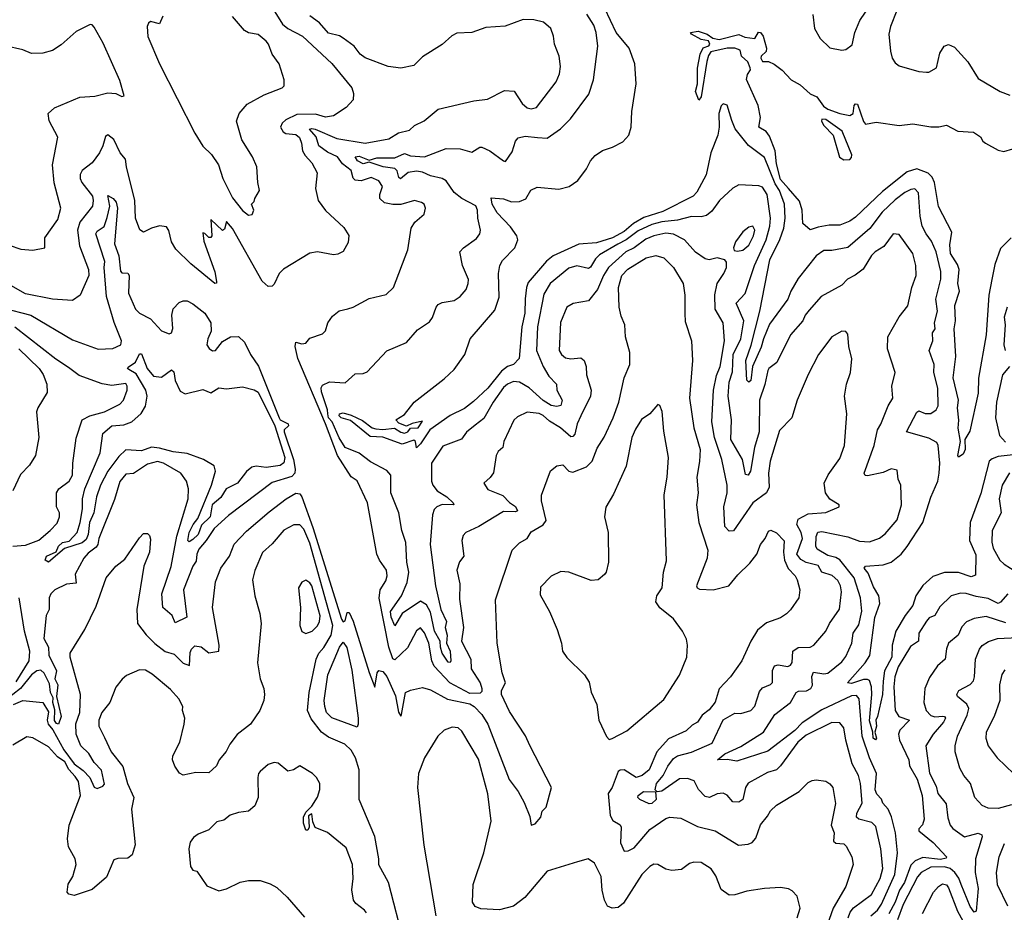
# Model space of a CAD drawing. Extents: x 1268547 to 1425625, y 515768 to 616754.
# Tile 368 of 507: x 1344209 to 1349187, y 585164 to 589679. Entities that reach past the tile are written whole.
import ezdxf

# ---------------------------------------------------------------- set-up
doc = ezdxf.new("R2010")
doc.units = 0

msp = doc.modelspace()

# ---------------------------------------------------------------- linework, layer by layer
at = {"layer": '0CON10XD'}
for points in [[(1345482.7, 589745), (1345537.1, 589657.1), (1345565, 589634.3), (1345638.2, 589595), (1345787, 589457), (1345888.1, 589335), (1345897.1, 589305), (1345895, 589273.3), (1345858.8, 589235), (1345795, 589192.9), (1345755, 589185.5), (1345705, 589200.5), (1345609.8, 589200.2), (1345555, 589173.2), (1345536.4, 589155), (1345527.8, 589135), (1345541.3, 589111.3), (1345555, 589103.9), (1345605, 589097.7), (1345622.7, 589082.7), (1345633.8, 589055), (1345639.3, 589015), (1345651.6, 588991.6), (1345685, 588954.4), (1345713.5, 588905), (1345704.4, 588825), (1345717.5, 588765), (1345754.6, 588714.6), (1345847.9, 588627.9), (1345873.3, 588586.7), (1345868.8, 588551.2), (1345845, 588506.2), (1345817.3, 588492.7), (1345795, 588490), (1345714.2, 588504.2), (1345675, 588497.5), (1345543.1, 588416.9), (1345520.6, 588395), (1345495, 588340.8), (1345485, 588331.4), (1345465, 588328.5), (1345435, 588355.5), (1345285, 588622.9), (1345255, 588657.5), (1345245, 588620), (1345235, 588612.5), (1345175, 588667.5), (1345180, 588585), (1345175, 588577.5), (1345165, 588577.5), (1345145, 588597.5), (1345135, 588600), (1345139.1, 588559.1), (1345195, 588403.8), (1345204, 588355), (1345203.3, 588346.7), (1345195, 588344.2), (1345074.5, 588444.5), (1344998.9, 588518.9), (1344975.7, 588555), (1344962.4, 588612.4), (1344950.7, 588630.7), (1344915, 588635.5), (1344875, 588624.4), (1344835, 588603.8), (1344815.7, 588615.7), (1344794.4, 588675.6), (1344790.8, 588765), (1344748.2, 588935), (1344743.8, 588973.8), (1344716.7, 589005), (1344685, 589072.5), (1344655, 589097.1), (1344642, 589088), (1344629.9, 589040.1), (1344611.6, 589005), (1344575, 588954.5), (1344525, 588916.5), (1344514.1, 588895.9), (1344514.7, 588875), (1344523.3, 588855), (1344576.1, 588786.1), (1344580.9, 588765), (1344577.1, 588735), (1344512.9, 588655), (1344501.7, 588615), (1344510.9, 588535), (1344557.1, 588415), (1344557.8, 588385), (1344515, 588286), (1344475, 588258.6), (1344375, 588264.5), (1344238.1, 588291.9), (1344163.3, 588335)], [(1348219.2, 589705), (1348227.5, 589635), (1348255, 589583.8), (1348305, 589536), (1348365, 589524.2), (1348385, 589527.5), (1348417.4, 589552.6), (1348431.1, 589615), (1348455.8, 589675), (1348510.8, 589755)], [(1344932.7, 589697.3), (1344915, 589657.5), (1344870.5, 589669.5), (1344859.3, 589660.7), (1344853.9, 589643.9), (1344855.9, 589594.1), (1344915, 589455.5), (1345095, 589104.7), (1345135, 589039.1), (1345177.9, 588997.9), (1345214.4, 588945), (1345235.5, 588875), (1345285, 588778), (1345335, 588713.3), (1345365, 588690)], [(1345365, 588690), (1345385, 588693.3), (1345392.5, 588715), (1345380, 588745), (1345395, 588760), (1345397.5, 588775), (1345421.9, 588815), (1345412, 588855), (1345407.5, 588935), (1345386.2, 588985), (1345332.1, 589072.1), (1345305.5, 589165), (1345318.1, 589205), (1345358.6, 589251.4), (1345445, 589299.2), (1345535, 589334.4), (1345545.4, 589344.6), (1345545.6, 589375.6), (1345520, 589455), (1345485.6, 589505), (1345466.9, 589555), (1345455, 589570.8), (1345415, 589604), (1345365, 589613.3), (1345345, 589624), (1345285.5, 589695.5)], [(1348396.7, 585135), (1348407.3, 585165), (1348425, 585185.8), (1348515, 585253.8), (1348559.4, 585335), (1348572.2, 585385), (1348562.4, 585485), (1348537, 585597), (1348517.7, 585617.7), (1348450.8, 585635), (1348438.8, 585645), (1348441.8, 585665), (1348468.6, 585715), (1348459.6, 585815), (1348449.7, 585855), (1348417.8, 585915), (1348385.4, 586035), (1348375, 586096.7), (1348355, 586121.4), (1348315, 586124.4), (1348185, 586060), (1348143.4, 586025), (1348055, 585904.6), (1348035, 585884.1), (1347989.1, 585870.9), (1347892.6, 585817.4), (1347879, 585795), (1347865, 585733.8), (1347845, 585720), (1347815, 585723.1), (1347785, 585756.9), (1347765, 585766.4), (1347735, 585763.6), (1347695.9, 585744.1), (1347675, 585748.8), (1347640.9, 585785), (1347619.1, 585829.1), (1347585, 585841.1), (1347545, 585838.4), (1347455, 585776.8), (1347432.3, 585772.3), (1347422.4, 585782.4), (1347428.1, 585815), (1347462.2, 585855), (1347485, 585902.7), (1347515, 585941.3), (1347535, 585955.3), (1347605, 585973.9), (1347709.9, 586020.1), (1347765, 586138), (1347825, 586171.8), (1347855, 586168.9), (1347905.7, 586185), (1347925, 586205.7), (1347949.1, 586280.9), (1347965, 586299.5), (1348004.1, 586315.9), (1348014, 586326), (1348015, 586387.5), (1348025, 586411.1), (1348043.8, 586416.2), (1348092.2, 586407.8), (1348106.6, 586413.4), (1348115, 586427.5), (1348117.1, 586485), (1348145, 586502.4), (1348204.7, 586505.3), (1348223.1, 586515), (1348284.2, 586585.8), (1348302.9, 586625), (1348353.1, 586696.9), (1348362.9, 586785), (1348358.2, 586815), (1348345, 586841.8), (1348316.7, 586866.7), (1348264.8, 586884.8), (1348245, 586918.1), (1348185, 586932.9), (1348157.7, 586947.7), (1348137.3, 586975), (1348165.9, 587055), (1348159, 587085), (1348137.5, 587125), (1348145, 587153.2), (1348195, 587180.2), (1348285, 587186.5), (1348352.5, 587215), (1348352.5, 587225), (1348304.1, 587254.1), (1348282.8, 587285), (1348275.7, 587335), (1348296.9, 587376.9), (1348355, 587458.6), (1348379.6, 587525), (1348390, 587685), (1348378.1, 587775), (1348389.1, 587835), (1348409.5, 587895), (1348416.3, 587963.7), (1348400.5, 588025), (1348395, 588087.5), (1348385, 588101.2), (1348365, 588104), (1348315.4, 588074.6), (1348247.1, 587985), (1348195.5, 587885), (1348140, 587755), (1348112.5, 587665), (1348049.4, 587600.6), (1348002.4, 587445), (1347995.3, 587384.7), (1347998.7, 587315), (1347984.8, 587285.2), (1347915.2, 587234.8), (1347817, 587093), (1347795, 587091.4), (1347774.2, 587115), (1347768.8, 587215), (1347785.2, 587285), (1347784.8, 587325), (1347759.4, 587455), (1347720.8, 587565), (1347708.4, 587645), (1347716.1, 587805), (1347731.7, 587878.3), (1347749.6, 587925), (1347772.7, 588055), (1347765.4, 588145), (1347724.2, 588215), (1347722.8, 588287.2), (1347734.7, 588345.3), (1347769.5, 588395), (1347782.2, 588425), (1347782.9, 588452.9), (1347774.3, 588464.3), (1347735, 588474.3), (1347695, 588464), (1347675, 588469.2), (1347625, 588502.9), (1347569.4, 588565), (1347514, 588594), (1347475, 588598.5), (1347415, 588585.9), (1347375, 588568.5), (1347314.7, 588525), (1347274, 588505), (1347185.2, 588425), (1347160, 588385), (1347129.3, 588315), (1347085, 588256.7), (1347007.4, 588242.6), (1346975.3, 588224.7), (1346942.3, 588147.7), (1346936.1, 588005), (1346947.3, 587985), (1346969.1, 587969.1), (1346995, 587964.1), (1347045, 587968.8), (1347063.3, 587955), (1347072.7, 587925), (1347075, 587882.5), (1347098, 587805), (1347094, 587775), (1347045.3, 587674.7), (1347026.7, 587635), (1347015, 587583.1), (1347005, 587570.5), (1346995, 587569.6), (1346942.7, 587615), (1346887.3, 587647.3), (1346855, 587677.3), (1346835, 587687.2), (1346775, 587694.4), (1346725, 587670), (1346706.6, 587653.4), (1346656.5, 587545), (1346652, 587515), (1346628, 587495), (1346618.6, 587475), (1346603.6, 587386.4), (1346587.6, 587362.4), (1346556.2, 587335), (1346575, 587302.5), (1346651.9, 587271.9), (1346685, 587237.5), (1346715.8, 587215.8), (1346725.5, 587195), (1346715, 587190.3), (1346655, 587190.7), (1346530.8, 587115), (1346465, 587085.6), (1346450.1, 587069.9), (1346444.6, 587044.6), (1346454.2, 586965.8), (1346432.9, 586937.1), (1346419.5, 586895), (1346434.6, 586824.6), (1346433.1, 586746.9), (1346453.3, 586605), (1346442.8, 586535), (1346489.2, 586445), (1346491, 586395), (1346536.2, 586325), (1346545.9, 586295), (1346545, 586280), (1346537.5, 586272.5), (1346485, 586270.2), (1346384.3, 586324.3), (1346305, 586408.2), (1346291.7, 586435), (1346276.7, 586525), (1346255, 586576.7), (1346235, 586601.9), (1346215, 586587.1), (1346168.8, 586501.2), (1346105, 586440.8), (1346095, 586445.6), (1346075.5, 586505), (1346026.4, 586753.6), (1346030.8, 586795), (1346059.7, 586840.3), (1346066.6, 586865), (1346063.8, 586895), (1346027.7, 586945), (1346013.9, 586975), (1345967.3, 587235), (1345915, 587345.6), (1345885, 587366.9), (1345814.9, 587474.9), (1345755.2, 587634.8), (1345614.3, 587965), (1345600.8, 588025), (1345605, 588047.1), (1345635, 588040), (1345655, 588042), (1345675, 588067.5), (1345740.3, 588089.7), (1345754.4, 588105.6), (1345767.1, 588145), (1345790.3, 588179.7), (1345824.4, 588205.6), (1345867.1, 588217.1), (1345895, 588224.4), (1345975, 588267.8), (1346061.7, 588288.3), (1346098.8, 588325), (1346171.4, 588515), (1346188.8, 588625), (1346206, 588654), (1346253.3, 588695), (1346261.2, 588725), (1346253.3, 588745), (1346240, 588755), (1346205, 588764.3), (1346135, 588744.3), (1346095, 588744.3), (1346053, 588753), (1346030, 588775), (1346028.9, 588795), (1346042.5, 588835), (1346025, 588863.1), (1345985, 588880), (1345935, 588863.6), (1345905, 588866.9), (1345895, 588877.5), (1345885, 588915.4), (1345840.3, 588950.3), (1345814.8, 588985), (1345765, 589009.6), (1345720.5, 589040.5), (1345707, 589087), (1345674.2, 589125), (1345685, 589129.2), (1345702.7, 589125), (1345811.6, 589078.4), (1345955, 589054.3), (1346075, 589076.1), (1346124, 589106), (1346179.1, 589120.9), (1346205, 589144.4), (1346253.1, 589166.9), (1346325, 589227.1), (1346505, 589269.1), (1346573.7, 589276.3), (1346660, 589320), (1346708.2, 589318.2), (1346749.2, 589255), (1346775, 589233.1), (1346795, 589228.5), (1346821.4, 589235), (1346920.8, 589365), (1346938.8, 589405), (1346942.4, 589442.4), (1346937.1, 589495), (1346912.9, 589555), (1346908.1, 589595), (1346893.3, 589635), (1346856.7, 589666.7), (1346808.3, 589678.3), (1346755, 589680.6), (1346663.6, 589646.4), (1346565, 589639.9), (1346495, 589614), (1346418.8, 589611.2), (1346393.1, 589596.9), (1346345, 589553.9), (1346245, 589490.4), (1346201.9, 589448.1), (1346135, 589433.7), (1346071.5, 589441.5), (1345955, 589485.5), (1345930, 589505), (1345900, 589545), (1345845, 589586.2), (1345825, 589597.5), (1345770.8, 589610.8), (1345725, 589662.4), (1345675, 589699.3)], [(1348512.5, 585145), (1348545, 585174.7), (1348565.9, 585204.1), (1348634.1, 585355), (1348646.4, 585465), (1348636.1, 585565), (1348616.5, 585646.5), (1348600.3, 585685), (1348572.3, 585715), (1348565.7, 585735.7), (1348542.1, 585762.1), (1348533.6, 585783.6), (1348540, 585865), (1348504.9, 585944.9), (1348467.6, 586055), (1348452.8, 586242.8), (1348440.1, 586260.1), (1348415, 586258.3), (1348265, 586187.1), (1348165, 586121.3), (1348127.4, 586082.6), (1347991.4, 585978.6), (1347835, 585927.5), (1347785, 585936.9), (1347737.5, 585935), (1347774.4, 585965), (1347855, 586002.9), (1347968.9, 586075), (1348027.3, 586165), (1348105, 586224.7), (1348135, 586275.6), (1348147.1, 586282.9), (1348186.5, 586283.5), (1348207.9, 586295), (1348216.6, 586313.4), (1348213.6, 586356.4), (1348221.7, 586378.3), (1348275, 586370), (1348295, 586372.9), (1348365, 586431.2), (1348385, 586457.8), (1348416.7, 586525), (1348422.3, 586575), (1348451.5, 586618.5), (1348467.3, 586687.3), (1348459.5, 586755), (1348428.4, 586855), (1348355, 586946.7), (1348335, 586959.2), (1348295, 586968.5), (1348240.4, 587000.4), (1348233.8, 587015), (1348234.8, 587065.2), (1348243.9, 587086.1), (1348265, 587089.8), (1348395, 587062.4), (1348455, 587041.2), (1348505, 587038.2), (1348555, 587056.7), (1348585, 587078.9), (1348645, 587149.2), (1348667.3, 587225), (1348663.3, 587325), (1348650.5, 587355), (1348645, 587400), (1348615, 587406.9), (1348575, 587388.2), (1348495, 587371.5), (1348483.8, 587373.8), (1348478.1, 587385), (1348529, 587525), (1348545.3, 587605), (1348563.3, 587633.3), (1348600, 587725), (1348623.5, 587765), (1348618.5, 587825), (1348635.6, 587895), (1348595.8, 588014.2), (1348597.3, 588075), (1348655, 588175.6), (1348698.9, 588231.1), (1348719.2, 588325), (1348741.5, 588385), (1348740.2, 588435), (1348725, 588495.6), (1348655, 588592), (1348625, 588595.6), (1348578.1, 588531.9), (1348533.3, 588505), (1348515, 588486.5), (1348473.6, 588416.4), (1348433.6, 588386.4), (1348393.3, 588366.8), (1348365, 588336.2), (1348261.5, 588278.5), (1348200.2, 588209.8), (1348180.8, 588185), (1348168.2, 588155), (1348106.4, 588085), (1348036.2, 587945), (1347995.7, 587915), (1347990.8, 587905), (1347976.2, 587833.8), (1347949.5, 587755), (1347948, 587595), (1347923.9, 587515), (1347902.8, 587395), (1347892, 587375), (1347878.2, 587378.2), (1347862.4, 587455), (1347804.3, 587555), (1347807.5, 587655), (1347791.2, 587775), (1347796.3, 587845), (1347812.7, 587897.3), (1347815.4, 587985), (1347854.6, 588065.4), (1347869.1, 588155), (1347831.1, 588245), (1347876.5, 588293.5), (1347923.8, 588435), (1347983.1, 588565), (1348001.4, 588635), (1348003.9, 588675), (1347987.7, 588795), (1347965, 588831.8), (1347945, 588839.1), (1347845, 588843.3), (1347815, 588826.9), (1347746.5, 588765), (1347708.9, 588711.1), (1347681.6, 588688.4), (1347655, 588681.3), (1347605, 588683.2), (1347535, 588665.2), (1347455, 588656.8), (1347405, 588642.2), (1347335, 588610.1), (1347275.4, 588564.6), (1347233.1, 588543.1), (1347140.5, 588489.5), (1347120.8, 588469.2), (1347095, 588426.7), (1347085, 588420.7), (1347025, 588433.6), (1346985, 588422.9), (1346890, 588345), (1346858.7, 588291.4), (1346826.9, 588125), (1346821.7, 588005), (1346855.3, 587925), (1346884.1, 587875), (1346922.2, 587835), (1346925.3, 587805), (1346951.2, 587755), (1346945, 587727.7), (1346925, 587721.6), (1346895, 587727.3), (1346855, 587753.4), (1346785, 587815.9), (1346735, 587845.3), (1346705, 587848.8), (1346675, 587835.9), (1346655, 587817.7), (1346602.3, 587745), (1346555, 587661.2), (1346512.3, 587627.7), (1346468.2, 587591.8), (1346442.8, 587557.2), (1346348.3, 587521.8), (1346291.1, 587435), (1346290.8, 587345), (1346297.1, 587325), (1346320, 587295), (1346368.2, 587265), (1346400, 587235), (1346403.3, 587225), (1346345, 587226.3), (1346317.8, 587215), (1346305, 587201.9), (1346295.9, 587175), (1346284, 587025), (1346310.6, 586815), (1346338.4, 586695), (1346366.2, 586635), (1346359.5, 586605), (1346369.2, 586565), (1346366.6, 586525), (1346385.5, 586485), (1346388, 586435), (1346385, 586427.5), (1346375, 586428.6), (1346345, 586475.3), (1346335.5, 586505), (1346334.8, 586535), (1346306.4, 586586.4), (1346285, 586681.6), (1346265, 586719.4), (1346235, 586737.3), (1346142.5, 586675), (1346105, 586612.5), (1346086.9, 586656.9), (1346084.1, 586685.9), (1346139.6, 586765), (1346167.6, 586832.4), (1346176.2, 586885), (1346165.4, 586935), (1346160.4, 587035), (1346140.3, 587095), (1346125, 587184.2), (1346085.7, 587285), (1346085.2, 587375), (1346065, 587398.7), (1345982.2, 587442.2), (1345925, 587486.2), (1345855, 587515.3), (1345824, 587564), (1345788, 587645), (1345769.6, 587665), (1345765.9, 587685), (1345764.5, 587705), (1345734.1, 587795.9), (1345732.7, 587817.3), (1345739.7, 587830.3), (1345775, 587846.4), (1345855, 587842.1), (1345905, 587887.8), (1345945, 587888.9), (1345965, 587896.9), (1346065, 588004.4), (1346165, 588045.6), (1346220.5, 588109.5), (1346280, 588150), (1346296.7, 588173.3), (1346313.6, 588225), (1346325, 588238.5), (1346345, 588248.2), (1346405, 588258.1), (1346435, 588278.6), (1346465.6, 588315), (1346476.9, 588345), (1346477.1, 588365), (1346448.1, 588435), (1346434.3, 588505), (1346452.5, 588525), (1346518.1, 588571.9), (1346534.4, 588595), (1346539.1, 588615), (1346524.6, 588675), (1346523.5, 588715), (1346515, 588736.9), (1346445, 588773.7), (1346405, 588805.3), (1346365, 588864.1), (1346345, 588875.7), (1346285, 588888.9), (1346245, 588908.2), (1346215, 588912.3), (1346173.2, 588906.8), (1346134.6, 588874.6), (1346125, 588881.5), (1346117.6, 588915), (1346106.2, 588926.1), (1346046.4, 588935), (1345975, 588958), (1345945, 588949.3), (1345916.9, 588965), (1345904.2, 588985.7), (1345925, 588988.1), (1345975, 588968.5), (1346015, 588979.6), (1346105, 588980.9), (1346155, 589002.9), (1346185, 588991), (1346255, 588986.1), (1346365, 589027.3), (1346435, 589026.5), (1346495, 589009.2), (1346535, 589033.8), (1346545, 589033.8), (1346585, 589015.6), (1346655, 588964.3), (1346665, 588962.5), (1346698.9, 589011.1), (1346715.6, 589065), (1346729.1, 589080.9), (1346765, 589089.5), (1346827, 589083), (1346875, 589080), (1346943.1, 589126.9), (1346992.8, 589177.2), (1347087.1, 589302.9), (1347109.6, 589375), (1347131.3, 589545), (1347122.9, 589615), (1347111.3, 589651.3), (1347076.3, 589706.3)], [(1349232, 587478), (1349155, 587469.5), (1349125, 587457.7), (1349111, 587445), (1349067.5, 587282.5), (1349014.7, 587135), (1349011, 587045), (1349042.1, 586972.1), (1349040.5, 586869.5), (1349019.1, 586860.9), (1348955, 586883.2), (1348885, 586882), (1348825, 586862.4), (1348775, 586817.5), (1348739.6, 586765), (1348725, 586715.3), (1348685.5, 586664.5), (1348637.6, 586585), (1348620, 586515), (1348618.3, 586455), (1348580.8, 586385), (1348573.6, 586333.6), (1348570.7, 586265), (1348546.2, 586155), (1348536.7, 586135), (1348540.9, 586105), (1348532.5, 586075), (1348540, 586045), (1348535, 586036.7), (1348524, 586045), (1348522.9, 586075), (1348505, 586132.5), (1348516.2, 586266.2), (1348515.7, 586305), (1348505.8, 586335.8), (1348495, 586341.8), (1348475, 586340.5), (1348415, 586320.9), (1348394.4, 586325), (1348484, 586425), (1348506.8, 586463.2), (1348532.7, 586655), (1348556.7, 586725), (1348552.5, 586765), (1348525, 586810.8), (1348498.5, 586878.5), (1348477.5, 586905), (1348484.6, 586915.4), (1348575, 586921.1), (1348615, 586934.2), (1348665, 586976.1), (1348695, 587014.6), (1348775.6, 587135), (1348815.9, 587264.1), (1348850.6, 587345), (1348858.2, 587385), (1348860.7, 587435), (1348851.8, 587525), (1348845, 587540.5), (1348805, 587562.7), (1348692, 587595), (1348745, 587694.4), (1348755, 587700), (1348787.1, 587687.1), (1348815, 587686.2), (1348843.1, 587705), (1348851.8, 587725), (1348850.9, 587815), (1348831.1, 587895), (1348832.7, 587935), (1348806.4, 588005), (1348825.5, 588055), (1348823.3, 588095), (1348836.5, 588115), (1348834.6, 588145), (1348848.5, 588205), (1348840.9, 588265), (1348866.1, 588366.1), (1348865.3, 588405), (1348843.1, 588505), (1348819.4, 588559.4), (1348791.8, 588595), (1348772.3, 588635), (1348761.6, 588685), (1348753.6, 588803.6), (1348735, 588823.6), (1348715, 588820.6), (1348683.2, 588805), (1348635, 588767.2), (1348569.7, 588705), (1348507.5, 588622.5), (1348395, 588526), (1348315, 588511.8), (1348275, 588511.5), (1348236.4, 588485), (1348145, 588369.6), (1348106.8, 588305), (1348092.6, 588265), (1348000.4, 588139.6), (1347968.5, 588065), (1347957.2, 588022.8), (1347913.2, 587925), (1347905, 587853.1), (1347895, 587845.7), (1347884.7, 587854.7), (1347880.4, 587955), (1347907.2, 588032.8), (1347951.2, 588205), (1348001.8, 588465), (1348052.2, 588567.8), (1348071.3, 588625), (1348078.8, 588675), (1348076, 588745), (1348050.9, 588815), (1348029.1, 588849.1), (1347975, 588982.3), (1347893.4, 589043.4), (1347826.4, 589126.4), (1347809.1, 589169.1), (1347785, 589246.7), (1347765, 589253.3), (1347755, 589243.3), (1347743.8, 589205), (1347744.6, 589135), (1347738.7, 589095), (1347703.9, 589005), (1347680, 588895), (1347633, 588807), (1347614.1, 588785.9), (1347460.7, 588709.3), (1347365, 588678.9), (1347312.4, 588647.6), (1347265, 588606.8), (1347205.3, 588575), (1347125, 588550.5), (1347035, 588544.3), (1346905.6, 588484.4), (1346871.8, 588458.2), (1346780.3, 588349.7), (1346770.8, 588325), (1346763.8, 588266.2), (1346762.5, 588195), (1346748, 588125), (1346734.4, 587965), (1346705.5, 587935), (1346675, 587924.3), (1346645, 587901.4), (1346575, 587815.7), (1346502.6, 587747.4), (1346458.4, 587711.6), (1346385, 587676.1), (1346282.1, 587605), (1346235, 587533.1), (1346215, 587513.3), (1346209.2, 587545), (1346201.5, 587551.5), (1346142.4, 587532.4), (1346045, 587567.8), (1345980.9, 587570.9), (1345880.9, 587650.9), (1345834.6, 587665), (1345824.3, 587675), (1345825.6, 587685), (1345845, 587690.7), (1345885, 587679.2), (1345941.5, 587651.5), (1345990.5, 587615), (1346009.5, 587609.5), (1346045, 587606.8), (1346103.3, 587613.3), (1346135, 587593.1), (1346155, 587587.8), (1346171.4, 587595), (1346185, 587613.3), (1346223.8, 587615), (1346245, 587647.5), (1346193, 587637), (1346165, 587623.3), (1346125, 587637.5), (1346110, 587655), (1346155, 587682.5), (1346203.3, 587745), (1346355, 587862), (1346405, 587910), (1346460, 587985), (1346486.2, 588065), (1346610.5, 588209.5), (1346632.5, 588275), (1346630.3, 588395), (1346636.1, 588435), (1346649.6, 588460.4), (1346712.1, 588525), (1346726.6, 588565), (1346722.4, 588585), (1346690.7, 588630.7), (1346622.8, 588702.8), (1346596.9, 588745), (1346592.3, 588777.7), (1346655, 588773.3), (1346695, 588758), (1346735, 588759.7), (1346767.3, 588772.7), (1346793.7, 588816.3), (1346825, 588831.8), (1346935, 588822.3), (1346986, 588835), (1347030.8, 588865), (1347074, 588925), (1347094, 588965), (1347117.6, 588992.4), (1347155, 589017.1), (1347206.7, 589035), (1347258.3, 589061.7), (1347288.8, 589095), (1347300, 589135), (1347304.3, 589215), (1347325.7, 589354.3), (1347318.1, 589455), (1347289.4, 589535), (1347224.1, 589615), (1347167.4, 589735)], [(1348644, 589725), (1348611.8, 589645), (1348602.9, 589605), (1348610.6, 589520.6), (1348620, 589485), (1348635, 589461.2), (1348655, 589446), (1348755, 589416.7), (1348793.8, 589413.8), (1348805, 589413.3), (1348844.1, 589435.9), (1348860.5, 589509.5), (1348882.5, 589545), (1348905, 589553.3), (1348935, 589540), (1349003.1, 589465), (1349055, 589381.4), (1349166.6, 589316.6), (1349215, 589296.5)], [(1344155, 588539.2), (1344215, 588518.1), (1344275, 588512.5), (1344336.2, 588525), (1344336.2, 588575), (1344402.2, 588667.8), (1344417.3, 588725), (1344383.6, 588853.6), (1344374.5, 588945), (1344401.2, 589085), (1344358.1, 589168.1), (1344353.3, 589205), (1344385, 589232.5), (1344513.3, 589286.7), (1344588.5, 589291.5), (1344655, 589309.2), (1344695, 589306), (1344725, 589291.2), (1344736.7, 589293.3), (1344715, 589371.1), (1344630.3, 589559.7), (1344585, 589640.8), (1344575, 589652.5), (1344565, 589654.3), (1344495, 589618.6), (1344418.3, 589551.7), (1344375, 589524), (1344325, 589509.5), (1344268.6, 589508.6), (1344225, 589526.8), (1344135, 589546.9)], [(1348095, 588825.2), (1348055, 588870.4), (1348035, 588949.2), (1348027.9, 589015), (1348000, 589090), (1347983.3, 589113.3), (1347945.6, 589135), (1347954.5, 589185), (1347942.5, 589245), (1347884, 589376), (1347888.3, 589401.7), (1347903.3, 589425), (1347901.2, 589435), (1347890, 589465), (1347857.5, 589495), (1347851.2, 589525), (1347825.2, 589535.2), (1347785, 589535.3), (1347703.8, 589516.2), (1347691.5, 589498.5), (1347682.8, 589467.2), (1347655, 589288), (1347642, 589272), (1347625.9, 589315), (1347636.1, 589355), (1347636.1, 589433.9), (1347648.5, 589505), (1347663.5, 589536.5), (1347693.6, 589546.4), (1347698.8, 589555), (1347691.8, 589571.8), (1347655, 589579.3), (1347605.8, 589605), (1347600, 589615), (1347639.3, 589620.7), (1347684, 589605), (1347713.3, 589585), (1347745, 589578.9), (1347845, 589604.6), (1347875, 589590.2), (1347925, 589584.4), (1347944.1, 589615.9), (1347955, 589613.8), (1347967.8, 589595), (1347984.5, 589535), (1347982.2, 589517.8), (1347958.1, 589495), (1347955.7, 589485), (1347965, 589467.5), (1347995, 589467.5), (1348023.8, 589453.8), (1348063.9, 589423.9), (1348110, 589375), (1348155, 589349.2), (1348204.7, 589304.7), (1348239.2, 589289.2), (1348272.4, 589242.4), (1348295, 589227.2), (1348355, 589203.9), (1348405, 589193.9), (1348423.3, 589205), (1348427.8, 589245), (1348435, 589253.1), (1348445, 589251.1), (1348475, 589163.3), (1348485, 589151.2), (1348538.6, 589161.4), (1348655, 589144.6), (1348725, 589152.3), (1348815, 589137.5), (1348855, 589136.9), (1348895, 589146.2), (1348951.2, 589115), (1349030.6, 589110.6), (1349067, 589087), (1349078, 589065), (1349091.2, 589055), (1349155, 589019.4), (1349185, 589011.5), (1349230, 589025)], [(1348375, 588969.4), (1348405, 588972.2), (1348415, 588981.2), (1348416.5, 588995), (1348366.2, 589115), (1348285, 589173.6), (1348264.6, 589175.4), (1348263.3, 589165), (1348273.9, 589143.9), (1348322.2, 589095), (1348353.1, 588983.1), (1348375, 588969.4)], [(1349221.1, 588575), (1349168, 588522), (1349138.8, 588441.2), (1349124.1, 588364.1), (1349109, 588285), (1349094.5, 588085), (1349055.6, 587865), (1349055, 587790), (1349012.7, 587597.3), (1348987.5, 587555), (1348988.5, 587505), (1348978.2, 587481.8), (1348955, 587466.7), (1348951.4, 587475), (1348966, 587545), (1348952.9, 587612.9), (1348957.2, 587652.8), (1348949.3, 587715), (1348954.7, 587755), (1348928.1, 587868.1), (1348941.1, 587975), (1348933.8, 588115), (1348939.4, 588155), (1348937.1, 588232.9), (1348960.2, 588305), (1348952.5, 588345), (1348958, 588415), (1348950.7, 588440.7), (1348914.5, 588495.5), (1348910.7, 588539.3), (1348921.1, 588605), (1348853.9, 588733.9), (1348833.6, 588855), (1348821.9, 588881.9), (1348802.1, 588902.1), (1348745, 588925.2), (1348695, 588908.6), (1348570.5, 588809.5), (1348435, 588680.8), (1348405, 588660), (1348355, 588638.9), (1348300.9, 588639.1), (1348245, 588630), (1348205, 588616), (1348167.5, 588647.5), (1348164.1, 588715), (1348151, 588761), (1348095, 588825.2)], [(1344121.1, 588221.1), (1344265, 588183.6), (1344475, 588059.7), (1344605, 588012.9), (1344680, 588015), (1344719.4, 588035), (1344723.4, 588055), (1344686.6, 588146.6), (1344648.1, 588278.2), (1344635.9, 588425), (1344639.4, 588455), (1344593.7, 588596.3), (1344600.2, 588609.8), (1344636.6, 588633.4), (1344651.8, 588678.2), (1344664.2, 588735), (1344655, 588790), (1344681.1, 588775), (1344696.2, 588756.2), (1344703.6, 588725), (1344687.5, 588545), (1344709.3, 588485), (1344717.7, 588407.7), (1344725, 588398.2), (1344756, 588396), (1344762.9, 588385), (1344758.7, 588295), (1344793.9, 588215), (1344815, 588194.5), (1344870.8, 588165), (1344925, 588105.6), (1344965, 588089.2), (1344975.7, 588095), (1344983.6, 588116.4), (1344977.5, 588185), (1344985, 588215.8), (1345015, 588248.2), (1345035, 588257.3), (1345055, 588256.4), (1345085, 588242.2), (1345145, 588194.5), (1345174.6, 588145), (1345176.1, 588103.9), (1345160, 588065), (1345155.8, 588035), (1345166, 588015), (1345183.3, 588003.3), (1345198.8, 588005), (1345235, 588050.8), (1345275, 588074), (1345315, 588076.9), (1345345, 588048.2), (1345376.5, 587985), (1345415.6, 587925.6), (1345519.9, 587665), (1345526.5, 587655), (1345566.4, 587635), (1345567.3, 587625), (1345546.4, 587605), (1345546, 587595), (1345593.4, 587455), (1345602.1, 587405), (1345599.3, 587385), (1345585, 587368.5), (1345485, 587337.5), (1345265, 587171.2), (1345192, 587105), (1345152.3, 587045), (1345115, 587001.1), (1345105, 586975.8), (1345100.9, 586939.1), (1345084.4, 586915), (1345037.5, 586795), (1345053.3, 586656.7), (1344995, 586628.6), (1344979.1, 586665), (1344931.8, 586705), (1344927.6, 586775), (1344975, 586913.1), (1345003.2, 587066.8), (1345060.9, 587255), (1345062.7, 587305), (1345051.5, 587345), (1345023.1, 587385), (1344935.2, 587435.2), (1344905, 587443.5), (1344855, 587431.3), (1344785, 587383.8), (1344745, 587379.5), (1344715, 587342.5), (1344687.8, 587252.2), (1344608.9, 587055), (1344603.1, 587025), (1344595, 587010.8), (1344555, 586980.7), (1344533.5, 586955), (1344490, 586875), (1344495, 586828.8), (1344445, 586823.1), (1344385.9, 586794.1), (1344366.4, 586775), (1344358.4, 586755), (1344357.1, 586695), (1344343, 586665), (1344331, 586549), (1344353.7, 586505), (1344356.9, 586465), (1344395.3, 586385), (1344387.1, 586345), (1344401.8, 586315), (1344395.4, 586255.4), (1344417.7, 586155), (1344405, 586114.6)], [(1347837.5, 588507.5), (1347865, 588513.6), (1347895, 588538.9), (1347919.6, 588585), (1347925.4, 588615), (1347915, 588634.2), (1347895, 588629.1), (1347864.8, 588605.2), (1347827.8, 588555), (1347818, 588525), (1347821.2, 588511.2), (1347837.5, 588507.5)], [(1344837.3, 586915), (1344800.8, 586695), (1344804.6, 586625), (1344847.5, 586567.5), (1344892.8, 586522.8), (1344945, 586482.8), (1344989.2, 586469.2), (1345035, 586424.5), (1345067.7, 586412.3), (1345071.4, 586478.6), (1345077.8, 586495), (1345095, 586510.9), (1345126.8, 586506.8), (1345165, 586475.8), (1345215.7, 586484.3), (1345216.9, 586515), (1345184.4, 586705), (1345198.8, 586835), (1345225.3, 586904.7), (1345268.8, 586965), (1345293.9, 587026.1), (1345355, 587092.3), (1345469.8, 587190.2), (1345555.5, 587255), (1345605, 587284.7), (1345625, 587280.9), (1345635, 587265.9), (1345690.7, 587110.7), (1345835, 586646), (1345845, 586633.3), (1345855, 586637.5), (1345865, 586680), (1345875, 586680), (1345895, 586636.7), (1345975, 586376.2), (1346005, 586302.5), (1346016.7, 586375), (1346025, 586387.5), (1346045, 586382.5), (1346065, 586356), (1346109.3, 586259.3), (1346123.8, 586176.2), (1346135, 586156.2), (1346138.9, 586165), (1346158.8, 586275), (1346185, 586288), (1346245, 586300.8), (1346285, 586289.2), (1346372.1, 586242.1), (1346485, 586217.4), (1346507.3, 586205), (1346545, 586164.1), (1346575, 586114.6), (1346682.8, 585835), (1346729.6, 585775), (1346759.7, 585719.7), (1346788, 585648), (1346795, 585604.2), (1346815, 585610.8), (1346843.3, 585645), (1346850, 585675), (1346870, 585695), (1346897.5, 585795), (1346787.4, 586007.4), (1346766.7, 586056.8), (1346685, 586179.5), (1346645.4, 586265), (1346645.5, 586285), (1346664.5, 586325), (1346648.9, 586375), (1346623.5, 586525), (1346614.4, 586745), (1346698.9, 586995), (1346735, 587033.1), (1346774.6, 587055.4), (1346795, 587087.8), (1346855, 587123.8), (1346871.3, 587145), (1346847.5, 587245), (1346846.5, 587273.5), (1346892.6, 587397.4), (1346925, 587422.9), (1346955, 587427.5), (1346985.2, 587395.2), (1347005, 587389.4), (1347075, 587416.4), (1347103.6, 587446.4), (1347127.7, 587512.3), (1347163.1, 587566.9), (1347209.7, 587665), (1347238.4, 587745), (1347265, 587867.5), (1347294, 587935), (1347293.1, 587995), (1347271.5, 588075), (1347267.8, 588135), (1347249.5, 588179.5), (1347239.4, 588225), (1347236.7, 588325), (1347253.6, 588385), (1347283.1, 588416.9), (1347376.9, 588475), (1347425, 588486.1), (1347465, 588474.5), (1347515, 588425.5), (1347562.4, 588345), (1347571.9, 588285), (1347572.1, 588192.1), (1347572.7, 588152.7), (1347604.5, 588055), (1347611.1, 587955), (1347595.5, 587765), (1347617.3, 587615), (1347648.9, 587505), (1347646, 587444), (1347632.9, 587365), (1347639.1, 587285), (1347630, 587225), (1347642.9, 587135), (1347687.8, 586995), (1347684.4, 586955), (1347630.4, 586815), (1347634.2, 586804.3), (1347645, 586797.9), (1347715, 586795.3), (1347794.6, 586815.4), (1347839.2, 586870.8), (1347900.8, 586929.2), (1347935.6, 586975), (1347954.4, 587025), (1347978, 587055), (1347995, 587092.5), (1348006.4, 587096.4), (1348035, 587083.8), (1348073.1, 587043.1), (1348070, 586985), (1348075.6, 586945.6), (1348093.2, 586903.2), (1348129.1, 586865), (1348140, 586845), (1348153.8, 586795), (1348148.5, 586755), (1348106.4, 586693.6), (1348085, 586673.5), (1348055, 586653.3), (1347985, 586627.5), (1347938.7, 586591.3), (1347904.6, 586535.4), (1347859.2, 586435), (1347803.3, 586355), (1347746, 586294), (1347725, 586226.2), (1347695, 586187.5), (1347658.9, 586161.1), (1347635, 586126.2), (1347608.9, 586111.1), (1347578.3, 586081.7), (1347488.6, 586041.4), (1347429.5, 585975), (1347390.7, 585885), (1347355.6, 585855), (1347325, 585846), (1347265, 585885.2), (1347245, 585883), (1347235, 585875.2), (1347204, 585795), (1347184.2, 585765), (1347193.4, 585653.4), (1347207.6, 585627.6), (1347245, 585605.7), (1347250.5, 585595), (1347246.2, 585515), (1347265, 585473.3), (1347285, 585474.3), (1347315, 585489.6), (1347395, 585582.4), (1347475, 585638.8), (1347495.7, 585645.7), (1347550.7, 585640.7), (1347635, 585597.5), (1347725, 585576.4), (1347842.6, 585502.6), (1347892.2, 585507.8), (1347912.4, 585517.6), (1347931.4, 585538.6), (1347953.9, 585606.1), (1347989.3, 585649.3), (1348005, 585677.5), (1348035, 585706.2), (1348150, 585775), (1348195, 585820), (1348215, 585830.8), (1348235, 585834.2), (1348285, 585826.2), (1348305, 585813.8), (1348319.2, 585795), (1348333.6, 585713.6), (1348311.4, 585605), (1348326.9, 585565), (1348323.3, 585523.2), (1348335, 585513.8), (1348375, 585509.4), (1348387.7, 585497.7), (1348416.7, 585445), (1348422.5, 585405), (1348386.2, 585295), (1348321.9, 585185), (1348283.4, 585075)], [(1349201, 588225), (1349186.6, 588175), (1349190.8, 588135), (1349185.2, 588035), (1349191.9, 588005)], [(1344175, 587016), (1344238.7, 587021.3), (1344305, 587046.1), (1344363.4, 587095), (1344398.3, 587131.7), (1344410.8, 587165), (1344409.4, 587185), (1344394.3, 587215), (1344395.7, 587285), (1344407.5, 587305), (1344458.9, 587345), (1344476.2, 587375), (1344477.5, 587435), (1344495, 587562.5), (1344524.4, 587655), (1344563.8, 587675), (1344637.8, 587695), (1344715, 587734.5), (1344733.3, 587755), (1344752, 587805), (1344752.5, 587825), (1344745, 587838.6), (1344675, 587828.8), (1344625, 587837.4), (1344509, 587879), (1344455, 587920.2), (1344392.3, 587962.3), (1344185, 588122.8)], [(1344205, 588014), (1344306.5, 587915), (1344327.5, 587885), (1344346.9, 587835), (1344347.6, 587792.4), (1344300, 587715), (1344293.5, 587695), (1344306.2, 587565), (1344288.8, 587475), (1344258, 587425), (1344212.4, 587377.6), (1344174.4, 587295)], [(1344355, 586934.6), (1344337.8, 586945), (1344344.7, 586965.3), (1344393.3, 586986.7), (1344404.6, 587015), (1344424.6, 587035), (1344458.8, 587041.2), (1344498.8, 587085), (1344514.2, 587135), (1344525.6, 587205), (1344525.6, 587255), (1344537.5, 587305), (1344615, 587487.1), (1344628.4, 587585), (1344675, 587624.7), (1344735, 587628.8), (1344775, 587645.4), (1344822.8, 587687.2), (1344845.5, 587724.5), (1344852.8, 587775), (1344847.2, 587805), (1344797.5, 587887.5), (1344759.9, 587909.9), (1344754.4, 587915), (1344757.9, 587922.1), (1344794, 587946), (1344815, 587989.4), (1344825, 587988.6), (1344854, 587914), (1344885, 587875.6), (1344925, 587870), (1344977, 587907), (1344988.1, 587898.1), (1344995.4, 587854.6), (1345019.8, 587799.8), (1345045, 587786.9), (1345135, 587808.2), (1345175, 587791.4), (1345215, 587817.5), (1345255, 587811.1), (1345335, 587822.2), (1345395, 587806.7), (1345415, 587795.4), (1345499.2, 587625), (1345549.1, 587465), (1345545, 587437.1), (1345525.7, 587424.3), (1345455, 587413.3), (1345405, 587419.8), (1345382.3, 587415), (1345355, 587394.2), (1345309.4, 587335), (1345252.3, 587305), (1345225, 587262.8), (1345182.1, 587225), (1345171.7, 587165), (1345128.2, 587121.8), (1345110.5, 587075), (1345085, 587048.7), (1345065, 587038.5), (1345058.5, 587045), (1345065.6, 587085), (1345085.9, 587125), (1345109.8, 587155), (1345178.3, 587325), (1345198.7, 587395), (1345191.4, 587421.4), (1345138.5, 587455), (1345055, 587484.3), (1344985, 587493.3), (1344915, 587511.3), (1344875, 587516.2), (1344825, 587497.8), (1344745, 587503.8), (1344709.9, 587470.1), (1344654.5, 587395.5), (1344617.7, 587325), (1344597.6, 587265), (1344584.4, 587185), (1344562.4, 587135), (1344555.8, 587075), (1344545, 587050), (1344525, 587033.2), (1344435, 587004.2), (1344355, 586934.6)], [(1349213.8, 587925), (1349177.3, 587882.7), (1349146.9, 587745), (1349142.8, 587665), (1349162, 587575), (1349192.4, 587542.4)], [(1347188.3, 586038.3), (1347205, 586043.3), (1347279.1, 586080.9), (1347465, 586240), (1347545, 586364), (1347581.5, 586455), (1347585.4, 586515.4), (1347580, 586545), (1347560.5, 586585), (1347515, 586647.5), (1347445, 586703.8), (1347424.4, 586735), (1347430, 586765), (1347457.1, 586805), (1347464.3, 586884.3), (1347478.9, 586941.1), (1347467.3, 587275), (1347482.7, 587365), (1347488.9, 587465), (1347465, 587597.5), (1347456.6, 587696.6), (1347445, 587727.5), (1347435, 587732.5), (1347394.2, 587685.8), (1347353.2, 587656.8), (1347321.7, 587608.3), (1347303.1, 587565), (1347275, 587421.2), (1347210.7, 587279.3), (1347172.3, 587212.3), (1347166, 587165), (1347184.3, 587085), (1347186, 586935), (1347173.8, 586885), (1347165, 586872.5), (1347133.9, 586846.1), (1347097.3, 586842.7), (1346985, 586884.2), (1346945, 586888), (1346895.4, 586864.6), (1346841.9, 586808.1), (1346839.8, 586769.8), (1346887.5, 586685), (1346925.6, 586595), (1346948.1, 586525), (1346953.3, 586485), (1346975, 586452.5), (1347063.8, 586365), (1347088.3, 586328.3), (1347098, 586278), (1347126.9, 586215), (1347136.9, 586135), (1347175, 586052.5), (1347188.3, 586038.3)], [(1349212.4, 587387.6), (1349176.7, 587325), (1349161.1, 587255), (1349171.2, 587185), (1349126.2, 587095), (1349123.3, 587036.7), (1349130, 587005), (1349165, 586944.4), (1349185.6, 586925), (1349250, 586885)], [(1346152.8, 585007.2), (1346073.9, 585313.9), (1346024.1, 585404.1), (1346025.4, 585435), (1346005, 585547.5), (1345925.6, 585735), (1345924.6, 585885), (1345906.4, 585945), (1345885, 585984.2), (1345852.9, 586015), (1345770.2, 586050.2), (1345734.7, 586074.7), (1345682.7, 586142.7), (1345663.9, 586183.9), (1345671.9, 586275), (1345707, 586445), (1345720.6, 586475), (1345747.3, 586502.7), (1345784.1, 586565.9), (1345791.7, 586615), (1345675, 587030.7), (1345645, 587101.8), (1345625, 587123.8), (1345595, 587123.1), (1345543.6, 587096.4), (1345485, 587026.9), (1345436.9, 586983.1), (1345397.8, 586892.2), (1345386.2, 586845), (1345398.2, 586765), (1345423.5, 586675), (1345428.9, 586625), (1345411.1, 586425), (1345423.8, 586345), (1345442.9, 586295), (1345447.3, 586265), (1345443.5, 586235)], [(1344177.9, 586215), (1344225.2, 586235.2), (1344325, 586224.6), (1344355, 586177.7), (1344347.5, 586135), (1344352.2, 586115), (1344376, 586086), (1344431.4, 585985), (1344485, 585913.9), (1344530.3, 585880.3), (1344563.6, 585845), (1344585, 585797.3), (1344599.8, 585790.2), (1344628.7, 585801.3), (1344638.1, 585811.9), (1344622.4, 585882.4), (1344585, 585921.4), (1344557.8, 585967.8), (1344517.6, 586005), (1344494.4, 586065), (1344492.3, 586117.7), (1344512.3, 586175), (1344516.8, 586265), (1344464.7, 586455), (1344464.5, 586475), (1344538, 586595), (1344595, 586712.5), (1344645.7, 586855), (1344695, 586914), (1344740.3, 586949.7), (1344815, 587058.8), (1344835, 587080), (1344855, 587080), (1344865, 587070), (1344870.7, 587050.7), (1344865.5, 586985), (1344837.3, 586915)], [(1345655, 586574.3), (1345687.5, 586585), (1345715, 586612.2), (1345724.7, 586635), (1345727.2, 586662.8), (1345685, 586815.8), (1345675, 586830.8), (1345655, 586843.3), (1345635, 586833.3), (1345619.2, 586805), (1345628.6, 586705), (1345624.6, 586614.6), (1345635, 586583.8), (1345655, 586574.3)], [(1344190.8, 586329.2), (1344256, 586435), (1344260.9, 586485), (1344233.1, 586585), (1344206.1, 586755)], [(1349204.2, 586775), (1349168, 586732), (1349155, 586725.3), (1349105, 586751.9), (1349045, 586760.5), (1348994.1, 586775.9), (1348965, 586778), (1348918, 586765), (1348861.3, 586708.7), (1348835, 586665.5), (1348807.4, 586652.6), (1348793.1, 586636.9), (1348754, 586575), (1348753.5, 586535), (1348712.2, 586507.8), (1348650, 586405), (1348632.9, 586355), (1348628.1, 586305), (1348634.8, 586185), (1348653.6, 586155), (1348706.9, 586135), (1348658.9, 586085), (1348651.7, 586065), (1348656.8, 586035), (1348703.9, 585935), (1348706.7, 585905), (1348747, 585837), (1348771.4, 585755), (1348781.1, 585635), (1348773.3, 585606.7), (1348754, 585586), (1348754.6, 585575), (1348827.2, 585517.2), (1348893.8, 585445), (1348892.8, 585437.2), (1348865, 585431.6), (1348775, 585441.1), (1348735.6, 585424.4), (1348715, 585401.9), (1348682, 585315), (1348656.9, 585275), (1348635, 585215.7), (1348603.5, 585156.5)], [(1349195, 586627.9), (1349095, 586659.2), (1349035, 586649.3), (1348995, 586633.5), (1348971.5, 586608.5), (1348952.9, 586565), (1348904.7, 586525.3), (1348894, 586496), (1348887.3, 586445), (1348849.8, 586410.2), (1348809.3, 586350.7), (1348784.7, 586295.3), (1348780.3, 586225), (1348791.6, 586185), (1348815, 586159.2), (1348835, 586152.4), (1348876.6, 586156.6), (1348885, 586154.4), (1348889.4, 586145), (1348880, 586125), (1348827.2, 586065), (1348789.7, 586005), (1348808, 585868), (1348841.9, 585801.9), (1348850.8, 585765), (1348892, 585712), (1348901.2, 585641.2), (1348913.8, 585605), (1348927.3, 585587.3), (1348985, 585546.2), (1349055, 585563.2), (1349072.5, 585555), (1349075.4, 585545), (1349040.6, 585435), (1349039.6, 585365), (1349054.3, 585284.3), (1349045, 585170), (1349035, 585164.4), (1349015, 585193.5), (1348969, 585305), (1348956.6, 585336.6), (1348936.6, 585365), (1348913.8, 585385), (1348885, 585394.4), (1348815, 585392.8), (1348767.2, 585365), (1348747.5, 585342.5), (1348675, 585202.9), (1348646.8, 585125)], [(1349222.9, 585707.1), (1349155, 585688.4), (1349105, 585690.4), (1349075, 585703.6), (1349037.9, 585745), (1349015.4, 585815), (1348982.7, 585855), (1348962.4, 585892.4), (1348937.5, 585975), (1348937.8, 586005), (1348950.8, 586055), (1348999.7, 586160.3), (1349007.1, 586195), (1348997.1, 586217.1), (1348950.6, 586255), (1348946.7, 586265), (1348957.1, 586285), (1349013.6, 586316.4), (1349030.8, 586335), (1349036.8, 586355), (1349041.2, 586445), (1349061.2, 586495), (1349075, 586513.5), (1349106.2, 586533.8), (1349151.6, 586548.4), (1349255, 586554.3)], [(1345915, 586100.4), (1345787.1, 586147.1), (1345760.8, 586175), (1345751.1, 586205), (1345748, 586235), (1345766.5, 586365), (1345825, 586505.6), (1345845, 586530), (1345863.3, 586503.3), (1345888.7, 586388.7), (1345919.7, 586145), (1345920.7, 586115), (1345915, 586100.4)], [(1344405, 586114.6), (1344395, 586118.2), (1344384.2, 586134.2), (1344387.3, 586187.3), (1344376.7, 586225), (1344377.8, 586247.8), (1344364.9, 586275), (1344359.8, 586319.8), (1344333.3, 586373.3), (1344315, 586388.2), (1344295, 586385.9), (1344268.3, 586365), (1344212.2, 586295), (1344134.6, 586235)], [(1345443.5, 586235), (1345423.1, 586185), (1345375, 586115.8), (1345307.6, 586062.4), (1345271.5, 586015), (1345253.2, 585976.8), (1345217.8, 585935), (1345203.1, 585905), (1345165, 585869.2), (1345098.9, 585871.1), (1345035, 585857.1), (1345017.5, 585867.5), (1344993.4, 585903.4), (1344981.8, 585935), (1344982.5, 585955), (1345018.5, 586025), (1345040, 586115), (1345043.3, 586145), (1345032, 586185), (1345033.8, 586205), (1345013, 586243), (1344970.5, 586290.5), (1344878.5, 586368.5), (1344845, 586388.5), (1344815, 586389.4), (1344748.8, 586361.2), (1344726.4, 586343.6), (1344695, 586302.5), (1344665.4, 586225), (1344623.5, 586175), (1344608.9, 586135), (1344608.9, 586105), (1344637.7, 586047.7), (1344671.8, 585975), (1344730.4, 585900.4), (1344754.4, 585815), (1344785.6, 585745), (1344774.3, 585685), (1344791.9, 585505), (1344777.5, 585455), (1344755, 585437.1), (1344704.3, 585435.7), (1344685, 585428.8), (1344648.3, 585341.8), (1344575, 585279.4), (1344485, 585248.6), (1344457.5, 585255), (1344448.8, 585265), (1344453.6, 585306.4), (1344476.7, 585345), (1344494.6, 585405), (1344489.6, 585435), (1344455.4, 585495), (1344450, 585535), (1344458.7, 585605), (1344515.8, 585755), (1344506.1, 585825), (1344490, 585850), (1344456.6, 585886.6), (1344437, 585925), (1344399.5, 585949.5), (1344355, 586000), (1344275, 586045.7), (1344245, 586051.4), (1344175, 586009.2)], [(1349189.6, 586390.4), (1349173.8, 586366.2), (1349162.2, 586315), (1349163.5, 586235), (1349135.5, 586155), (1349095.5, 586074.5), (1349094, 586044), (1349105.7, 586005), (1349151.4, 585945), (1349235, 585864.4)], [(1348140, 585135), (1348154, 585185), (1348140, 585245), (1348115, 585272.5), (1348095, 585282.5), (1348055, 585288.8), (1347975, 585283.3), (1347885, 585270), (1347825, 585251.9), (1347795, 585250.8), (1347755, 585279.2), (1347728.2, 585348.2), (1347705, 585383.3), (1347655, 585415.4), (1347617.6, 585417.6), (1347595, 585410), (1347555, 585380.8), (1347505.6, 585375.6), (1347475, 585381.4), (1347435.4, 585405.4), (1347415, 585406.9), (1347395, 585395.6), (1347355, 585355.6), (1347260.7, 585209.3), (1347235, 585187.8), (1347205, 585184.3), (1347181.4, 585195), (1347164.7, 585224.7), (1347153.8, 585275), (1347148.5, 585345), (1347115, 585412.5), (1347083.6, 585433.6), (1347029.1, 585419.1), (1346875, 585371.5), (1346762.1, 585237.9), (1346705, 585194.5), (1346635, 585175.5), (1346540.9, 585180.9), (1346512.2, 585192.2), (1346498.5, 585215), (1346500.9, 585305), (1346554.6, 585465), (1346593.3, 585625), (1346575, 585763.3), (1346528.9, 585938.9), (1346445, 586079.4), (1346425, 586096.4), (1346395, 586100.4), (1346355, 586085.6), (1346323.3, 586055), (1346254.6, 585945.4), (1346224.7, 585865.3), (1346219.3, 585795), (1346252.9, 585502.9), (1346312.1, 585145)], [(1345961.7, 585161.7), (1345952.5, 585175), (1345907.8, 585207.8), (1345897.1, 585225), (1345887.6, 585277.6), (1345895.4, 585335), (1345891.5, 585405), (1345859.8, 585489.8), (1345765, 585567.1), (1345702.9, 585592.9), (1345690.7, 585620.7), (1345685, 585662.5), (1345668.3, 585651.7), (1345672.5, 585595), (1345665, 585580), (1345655, 585580), (1345643.3, 585615), (1345643.3, 585645), (1345655, 585670), (1345685, 585700), (1345715, 585746.7), (1345725.6, 585785), (1345725.7, 585815), (1345710, 585845), (1345688.8, 585865), (1345625, 585904), (1345592.9, 585885), (1345565, 585877.9), (1345515, 585918), (1345495, 585920.8), (1345465, 585910.8), (1345425, 585876.2), (1345416, 585865), (1345412.9, 585845), (1345413.8, 585745), (1345397.3, 585702.7), (1345365, 585676), (1345315, 585669.2), (1345272.5, 585655), (1345240.6, 585629.4), (1345205, 585621.2), (1345165, 585580.8), (1345110.9, 585559.1), (1345087.3, 585542.7), (1345071.4, 585518.6), (1345064, 585485), (1345072.5, 585395), (1345085, 585376.7), (1345105, 585372.5), (1345155, 585297.5), (1345215, 585272.5), (1345255, 585282.5), (1345323.6, 585316.4), (1345366.1, 585323.9), (1345425, 585324), (1345475, 585308), (1345508.8, 585288.8), (1345560.8, 585240.8), (1345649.3, 585139.3)], [(1347392.1, 585712.1), (1347343.3, 585735), (1347333.3, 585745), (1347336, 585755), (1347362.5, 585775), (1347423.3, 585773.3), (1347426, 585735), (1347405, 585714.4), (1347392.1, 585712.1)], [(1349204.7, 585194.7), (1349153, 585303), (1349146.9, 585365), (1349160, 585445), (1349188.5, 585511.5)], [(1348772.6, 585157.4), (1348828.5, 585265), (1348854.3, 585295), (1348875, 585306.9), (1348895, 585302.9), (1348905, 585287.5), (1348949.3, 585169.3), (1349040.7, 585005)]]:
    msp.add_lwpolyline(points, dxfattribs=at)

doc.saveas('drawing.dxf')
